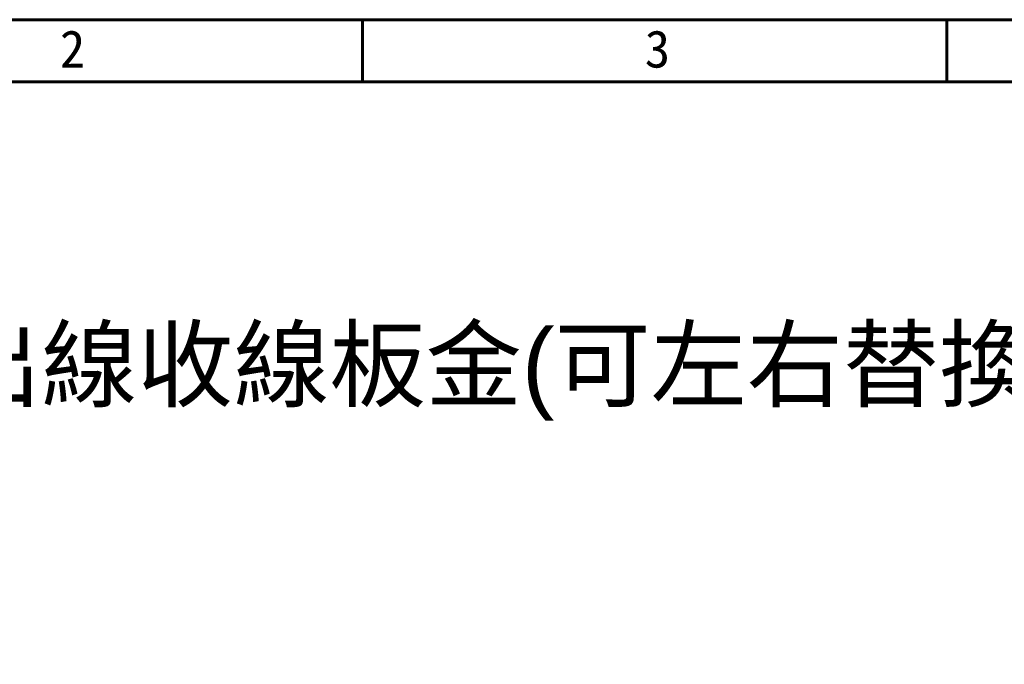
# Model space of a CAD drawing. Header units: millimetres. Extents: x 399 to 6076, y -1991 to 1602.
# Tile 306 of 324: x 5205 to 5289, y 640 to 695. Entities that reach past the tile are written whole.
import ezdxf

# ---------------------------------------------------------------- set-up
doc = ezdxf.new("R2010")
doc.units = ezdxf.units.MM
doc.layers.add('AM_0', color=7, linetype='Continuous', lineweight=50)
doc.layers.add('BORDER', color=7, linetype='Continuous')
doc.styles.get("Standard").update_dxf_attribs({"font": 'arial.ttf'})
doc.styles.add('標題欄', font='txt')

# ---------------------------------------------------------------- blocks, each defined once
blk = doc.blocks.new('A4-英文圖框-橫式')
at = {"layer": 'BORDER', "color": 123, "linetype": 'Continuous', "lineweight": 60, "ltscale": 25.4}
for p, q in [((2251.197, 183.498), (2251.197, 188.794)), ((2300.947, 183.498), (2300.947, 188.794)), ((2151.697, 183.498), (2549.792, 183.498))]:
    blk.add_line(p, q, dxfattribs=at)
blk.add_lwpolyline([(2151.697, 188.794), (2555.087, 188.794), (2555.087, -95.061), (2151.697, -95.061)], close=True, dxfattribs=at)
at = {"color": 60, "style": '標題欄'}
for s, p in [('2', (2225.413, 184.716)), ('3', (2275.221, 184.716))]:
    blk.add_text(s, height=3.177, dxfattribs=at).set_placement(p)

msp = doc.modelspace()

# ---------------------------------------------------------------- block references
msp.add_blockref('A4-英文圖框-橫式', (2982.929, 506.461))

# ---------------------------------------------------------------- texts
at = {"layer": 'AM_0'}
msp.add_text('P01:搭配180度出線收線板金(可左右替換) 出廠標準鎖附於左側', height=6, dxfattribs=at).set_placement((5142.799, 662.924))

doc.saveas('drawing.dxf')
